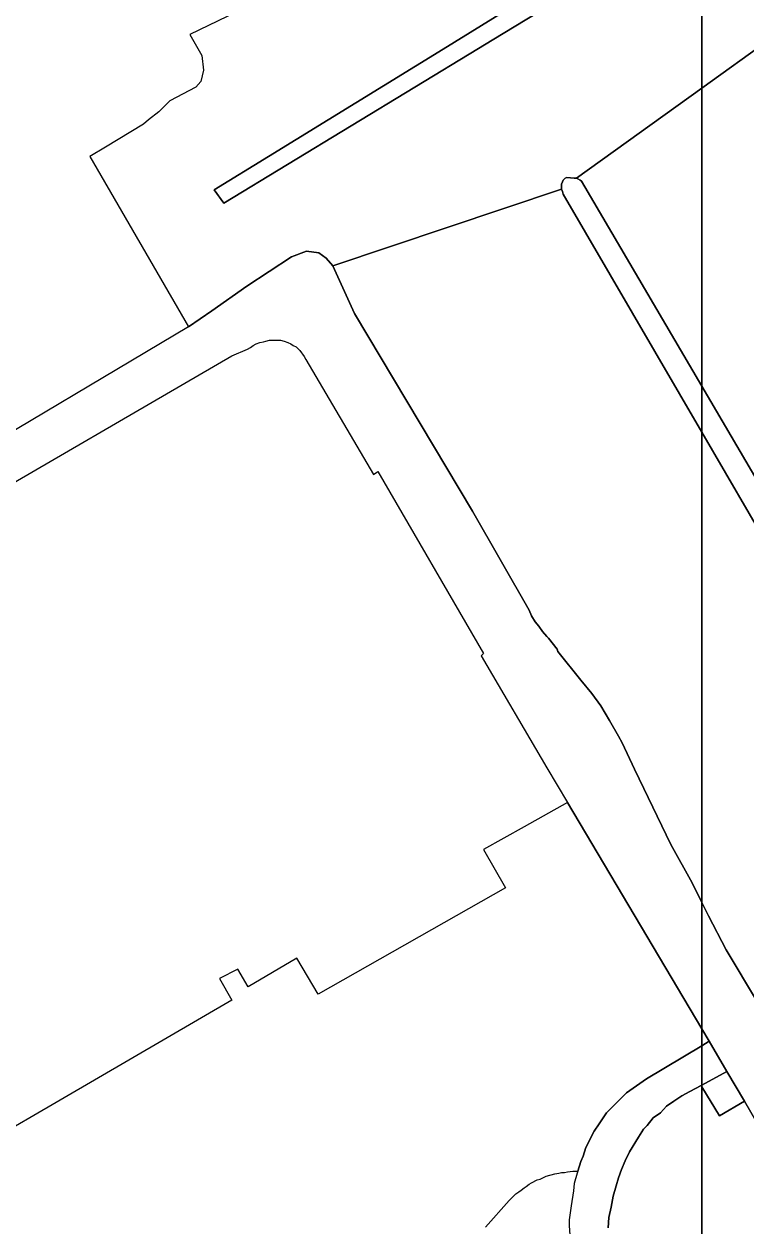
# Model space of a CAD drawing. Extents: x 529240 to 530363, y 179600 to 180767.
# Drawn here: x 529670.1 to 529719, y 180266.5 to 180348 of the extents above; entities that cross this region are included whole.
import ezdxf

# ---------------------------------------------------------------- set-up
doc = ezdxf.new("R2010")
doc.units = 0
for name, color, linetype in [('General surface', 7, 'Continuous'), ('Natural environment', 7, 'Continuous'), ('Path', 7, 'Continuous'), ('Road Or Track', 7, 'Continuous'), ('Roadside', 7, 'Continuous'), ('Structure', 7, 'Continuous'), ('Unclassified', 7, 'Continuous')]:
    doc.layers.add(name, color=color, linetype=linetype)

msp = doc.modelspace()

# ---------------------------------------------------------------- linework, layer by layer
at = {"layer": 'General surface'}
msp.add_lwpolyline([(529701.35, 180266.4), (529702.95, 180268.2), (529703.4, 180268.65), (529703.6, 180268.8), (529703.75, 180268.9), (529703.95, 180269.05), (529704.1, 180269.15), (529704.3, 180269.3), (529704.45, 180269.4), (529704.85, 180269.6), (529705.05, 180269.65), (529705.45, 180269.85), (529706.05, 180270), (529706.3, 180270.05), (529706.5, 180270.1), (529706.7, 180270.1), (529706.9, 180270.15), (529707.25, 180270.2), (529707.6, 180270.2), (529707.8, 180270.85), (529707.95, 180271.2), (529708.15, 180271.8), (529708.7, 180272.9), (529709.05, 180273.4), (529709.55, 180274.15), (529710.9, 180275.5), (529712.25, 180276.45), (529716, 180278.7), (529716, 180279.844), (529706.9, 180295.2), (529703.95, 180293.55), (529701.2, 180292), (529702.7, 180289.4), (529690, 180282.2), (529688.55, 180284.65), (529685.25, 180282.7), (529684.55, 180283.9), (529683.3, 180283.25), (529684.15, 180281.8), (529670.45, 180273.8), (529669.05, 180273)], dxfattribs=at)
msp.add_lwpolyline([(529716, 180278.7), (529716.5, 180279), (529716, 180279.844)], close=True, dxfattribs=at)
at = {"layer": 'Natural environment'}
msp.add_lwpolyline([(529716, 180255.214), (529716, 180275.918), (529715.95, 180276), (529715.2, 180275.6), (529714.65, 180275.3), (529714.1, 180274.95), (529713.6, 180274.6), (529713.2, 180274.15), (529712.7, 180273.8), (529712.3, 180273.3), (529712.05, 180273.05), (529711.7, 180272.5), (529711.1, 180271.5), (529710.8, 180270.9), (529710.55, 180270.3), (529710.35, 180269.75), (529710.2, 180269.2), (529710, 180268.5), (529709.85, 180267.75), (529709.7, 180267.05), (529709.65, 180266.35)], dxfattribs=at)
msp.add_lwpolyline([(529716, 180255.214), (529717.9, 180252.6), (529726.9, 180258.05), (529726.2, 180259.2), (529727.5, 180260), (529718.9, 180274.95), (529717.2, 180273.95), (529716, 180275.918)], close=True, dxfattribs=at)
at = {"layer": 'Path'}
msp.add_lwpolyline([(529709.65, 180266.35), (529709.7, 180267.05), (529709.85, 180267.75), (529710, 180268.5), (529710.2, 180269.2), (529710.35, 180269.75), (529710.55, 180270.3), (529710.8, 180270.9), (529711.1, 180271.5), (529711.7, 180272.5), (529712.05, 180273.05), (529712.3, 180273.3), (529712.7, 180273.8), (529713.2, 180274.15), (529713.6, 180274.6), (529714.1, 180274.95), (529714.65, 180275.3), (529715.2, 180275.6), (529715.95, 180276), (529716, 180276.027), (529716, 180278.7), (529712.25, 180276.45), (529710.9, 180275.5), (529709.55, 180274.15), (529709.05, 180273.4), (529708.7, 180272.9), (529708.15, 180271.8), (529707.95, 180271.2), (529707.8, 180270.85), (529707.6, 180270.2), (529707.55, 180270.05), (529707.35, 180269.35), (529707.3, 180268.85), (529707.15, 180267.85), (529707, 180266.9), (529707, 180266.5), (529707.05, 180265.85)], dxfattribs=at)
msp.add_lwpolyline([(529716, 180278.7), (529716, 180276.027), (529717.7, 180276.95), (529716.5, 180279)], close=True, dxfattribs=at)
at = {"layer": 'Road Or Track'}
for points in [[(529716, 180343.649), (529720.6, 180346.95), (529719.41, 180348.83), (529719.09, 180349.92), (529719.13, 180350.48), (529719.62, 180350.98), (529722.15, 180352.45), (529725.56, 180354.54), (529727.5, 180355.72), (529720.99, 180368.28), (529718.18, 180366.62), (529717.3, 180366.1), (529716.8, 180365.75), (529716.35, 180365.5), (529716, 180365.36), (529716, 180355.775), (529716.1, 180355.6), (529716, 180355.539)], [(529716, 180323.446), (529716, 180343.649), (529707.5, 180337.55), (529707.6, 180337.5), (529707.75, 180337.4), (529707.85, 180337.35)], [(529716, 180288.42), (529716, 180320.312), (529706.6, 180336.45), (529706.55, 180336.65), (529706.5, 180336.8), (529690.99, 180331.59), (529692.46, 180328.37), (529700.45, 180314.95), (529704.3, 180308.25), (529704.45, 180307.85), (529704.7, 180307.45), (529704.95, 180307.15), (529705.2, 180306.8), (529705.5, 180306.45), (529705.6, 180306.35), (529706.2, 180305.6), (529706.25, 180305.45), (529707.8, 180303.5), (529708.55, 180302.6), (529709.15, 180301.75), (529709.75, 180300.75), (529710.35, 180299.7), (529710.6, 180299.25), (529711.45, 180297.45), (529711.75, 180296.8), (529713.9, 180292.35), (529715.35, 180289.75)], [(529716, 180288.42), (529716.45, 180287.5), (529717.65, 180285.2), (529730.2, 180264.25), (529730.4, 180263.95), (529730.55, 180263.65), (529730.75, 180263.35), (529730.85, 180263.05), (529731, 180262.7), (529731.05, 180262.35), (529731.1, 180262.25), (529731.15, 180261.85), (529731.2, 180261.5), (529731.2, 180261.2), (529746.35, 180269.5), (529746.2, 180269.55), (529746, 180269.65), (529745.85, 180269.8), (529745.75, 180269.95), (529732.4, 180292.4), (529731.05, 180291.55), (529727.65, 180297.5), (529728.85, 180298.25), (529716, 180320.312)]]:
    msp.add_lwpolyline(points, close=True, dxfattribs=at)
for points in [[(529716, 180355.539), (529701.78, 180346.9), (529700.87, 180346.35), (529683.6, 180335.85), (529682.95, 180336.75), (529686.63, 180339.02), (529698.46, 180346.29), (529703.66, 180349.5), (529715.45, 180356.75), (529715.81, 180356.11), (529715.94, 180355.88), (529716, 180355.775)], [(529693.9, 180353.4), (529681.3, 180347.3), (529682.12, 180345.86), (529682.22, 180344.86), (529682.04, 180344.1), (529681.7, 180343.71), (529679.94, 180342.79), (529679.2, 180342.05), (529678.5, 180341.5), (529678.15, 180341.2), (529675.57, 180339.65), (529674.51, 180339.02), (529681.21, 180327.46), (529682.78, 180328.55), (529685.17, 180330.21), (529688.18, 180332.2), (529689.21, 180332.6), (529690.04, 180332.48), (529690.53, 180332.13), (529690.99, 180331.59), (529706.5, 180336.8), (529706.5, 180337.15), (529706.55, 180337.3), (529706.6, 180337.4), (529706.75, 180337.55), (529706.85, 180337.6), (529707.35, 180337.55), (529707.5, 180337.55), (529716, 180343.649), (529716, 180355.539), (529701.78, 180346.9), (529700.87, 180346.35), (529683.6, 180335.85), (529682.95, 180336.75), (529686.63, 180339.02), (529698.46, 180346.29), (529703.66, 180349.5)], [(529720.6, 180346.95), (529716, 180343.649), (529716, 180323.446), (529730.3, 180299.05)], [(529716, 180323.446), (529707.85, 180337.35), (529707.75, 180337.4), (529707.6, 180337.5), (529707.5, 180337.55)], [(529706.5, 180336.8), (529706.55, 180336.65), (529706.6, 180336.45), (529716, 180320.312)], [(529692.46, 180328.37), (529700.45, 180314.95), (529704.3, 180308.25), (529704.45, 180307.85), (529704.7, 180307.45), (529704.95, 180307.15), (529705.2, 180306.8), (529705.5, 180306.45), (529705.6, 180306.35), (529706.2, 180305.6), (529706.25, 180305.45), (529707.8, 180303.5), (529708.55, 180302.6), (529709.15, 180301.75), (529709.75, 180300.75), (529710.35, 180299.7), (529710.6, 180299.25), (529711.45, 180297.45), (529711.75, 180296.8), (529713.9, 180292.35), (529715.35, 180289.75), (529716, 180288.42)], [(529730.3, 180299.05), (529716, 180323.446)], [(529716, 180320.312), (529728.85, 180298.25)], [(529716, 180288.42), (529716.45, 180287.5), (529717.65, 180285.2), (529730.2, 180264.25), (529730.4, 180263.95), (529730.55, 180263.65), (529730.75, 180263.35), (529730.85, 180263.05), (529731, 180262.7), (529731.05, 180262.35), (529731.1, 180262.25), (529731.15, 180261.85), (529731.2, 180261.5), (529731.2, 180261.2)]]:
    msp.add_lwpolyline(points, dxfattribs=at)
at = {"layer": 'Roadside'}
for points in [[(529716, 180355.539), (529716, 180355.775), (529715.94, 180355.88), (529715.81, 180356.11), (529715.45, 180356.75), (529703.66, 180349.5), (529698.46, 180346.29), (529686.63, 180339.02), (529682.95, 180336.75), (529683.6, 180335.85), (529700.87, 180346.35), (529701.78, 180346.9)], [(529716, 180320.312), (529716, 180323.446), (529707.85, 180337.35), (529707.75, 180337.4), (529707.6, 180337.5), (529707.5, 180337.55), (529707.35, 180337.55), (529706.85, 180337.6), (529706.75, 180337.55), (529706.6, 180337.4), (529706.55, 180337.3), (529706.5, 180337.15), (529706.5, 180336.8), (529706.55, 180336.65), (529706.6, 180336.45)], [(529716, 180320.312), (529728.85, 180298.25), (529730.3, 180299.05), (529716, 180323.446)]]:
    msp.add_lwpolyline(points, close=True, dxfattribs=at)
for points in [[(529665.15, 180314.45), (529684.15, 180325.5), (529685.2, 180325.95), (529685.4, 180326.05), (529685.6, 180326.2), (529685.8, 180326.3), (529686.05, 180326.4), (529686.3, 180326.45), (529686.45, 180326.5), (529686.7, 180326.55), (529687.45, 180326.55), (529687.7, 180326.5), (529687.95, 180326.4), (529688.15, 180326.3), (529688.3, 180326.2), (529688.5, 180326.1), (529688.75, 180325.85), (529689.05, 180325.45), (529689.15, 180325.25), (529693.75, 180317.45), (529694.05, 180317.65), (529701.2, 180305.3), (529701.05, 180305.15), (529705.5, 180297.55), (529706.9, 180295.2), (529716, 180279.844), (529716, 180288.42), (529715.35, 180289.75), (529713.9, 180292.35), (529711.75, 180296.8), (529711.45, 180297.45), (529710.6, 180299.25), (529710.35, 180299.7), (529709.75, 180300.75), (529709.15, 180301.75), (529708.55, 180302.6), (529707.8, 180303.5), (529706.25, 180305.45), (529706.2, 180305.6), (529705.6, 180306.35), (529705.5, 180306.45), (529705.2, 180306.8), (529704.95, 180307.15), (529704.7, 180307.45), (529704.45, 180307.85), (529704.3, 180308.25), (529700.45, 180314.95), (529692.46, 180328.37), (529690.99, 180331.59), (529690.53, 180332.13), (529690.04, 180332.48), (529689.21, 180332.6), (529688.18, 180332.2), (529685.17, 180330.21), (529682.78, 180328.55), (529681.21, 180327.46), (529664.7, 180317.65)], [(529730.2, 180264.25), (529717.65, 180285.2), (529716.45, 180287.5), (529716, 180288.42), (529716, 180279.844), (529716.5, 180279), (529717.7, 180276.95), (529718.9, 180274.95), (529727.5, 180260)]]:
    msp.add_lwpolyline(points, dxfattribs=at)
at = {"layer": 'Structure'}
for points in [[(529716, 180275.918), (529717.2, 180273.95), (529718.9, 180274.95), (529717.7, 180276.95), (529716, 180276.027)], [(529716, 180275.918), (529716, 180276.027), (529715.95, 180276)]]:
    msp.add_lwpolyline(points, close=True, dxfattribs=at)
at = {"layer": 'Unclassified'}
for points in [[(529716, 180343.649), (529720.6, 180346.95)], [(529707.5, 180337.55), (529716, 180343.649)], [(529716, 180279.844), (529706.9, 180295.2)], [(529716.5, 180279), (529716, 180279.844)], [(529716, 180278.7), (529712.25, 180276.45), (529710.9, 180275.5), (529709.55, 180274.15), (529709.05, 180273.4), (529708.7, 180272.9), (529708.15, 180271.8), (529707.95, 180271.2), (529707.8, 180270.85), (529707.6, 180270.2)], [(529716.5, 180279), (529716, 180278.7)], [(529717.7, 180276.95), (529716.5, 180279)], [(529717.7, 180276.95), (529716, 180276.027)], [(529718.9, 180274.95), (529717.7, 180276.95)], [(529715.95, 180276), (529715.2, 180275.6), (529714.65, 180275.3), (529714.1, 180274.95), (529713.6, 180274.6), (529713.2, 180274.15), (529712.7, 180273.8), (529712.3, 180273.3), (529712.05, 180273.05), (529711.7, 180272.5), (529711.1, 180271.5), (529710.8, 180270.9), (529710.55, 180270.3), (529710.35, 180269.75), (529710.2, 180269.2), (529710, 180268.5), (529709.85, 180267.75), (529709.7, 180267.05), (529709.65, 180266.35)], [(529716, 180276.027), (529715.95, 180276)], [(529715.95, 180276), (529716, 180275.918)], [(529716, 180275.918), (529717.2, 180273.95), (529718.9, 180274.95)], [(529727.5, 180260), (529718.9, 180274.95)]]:
    msp.add_lwpolyline(points, dxfattribs=at)

doc.saveas('drawing.dxf')
